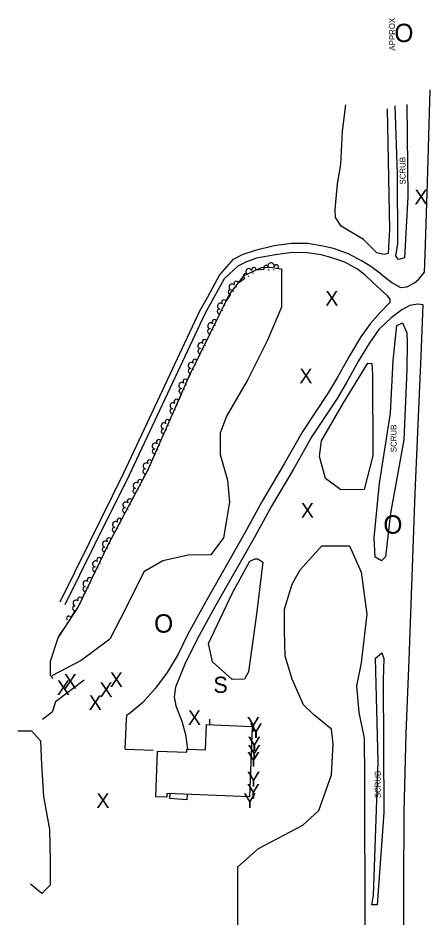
# Model space of a CAD drawing. Extents: x 2030130 to 2036320, y 723205 to 762423.
# Drawn here: x 2031015 to 2031295, y 728217 to 728829 of the extents above; entities that cross this region are included whole.
import ezdxf

# ---------------------------------------------------------------- set-up
doc = ezdxf.new("R2010")
doc.units = 0
for name, color, linetype in [('Draft_Station Cardinal Points', 7, 'Continuous'), ('Draft_Station Labels Major', 7, 'Continuous'), ('Draft_Station Tics Major', 7, 'Continuous'), ('Exist Terrain Model Ground Surface', 7, 'Continuous'), ('Old_Level_29', 7, 'Continuous'), ('Old_Level_31', 7, 'Continuous')]:
    doc.layers.add(name, color=color, linetype=linetype)

msp = doc.modelspace()

# ---------------------------------------------------------------- linework, layer by layer
at = {"layer": 'Draft_Station Labels Major'}
for points in [[(2031291.54, 728661.86), (2031292, 728674.58), (2031293.32, 728716.77), (2031294.99, 728780.01)], [(2031261.7, 728654.46), (2031254.76, 728659.61), (2031248.91, 728663.3), (2031239.55, 728668.44), (2031229.33, 728671.9), (2031222.15, 728673.63), (2031211.83, 728675.27), (2031200.72, 728675.32), (2031188.96, 728673.7), (2031176.12, 728670.56), (2031166.89, 728667.6)], [(2031143.73, 728639.12), (2031151.77, 728653.91), (2031161.31, 728664.72), (2031166.89, 728667.6)], [(2031255.55, 728649.26), (2031250.62, 728653.97), (2031245.76, 728657.97), (2031237.05, 728662.76), (2031227.61, 728665.95), (2031220.94, 728667.56), (2031211.33, 728669.08), (2031201.13, 728669.13), (2031189.92, 728667.59), (2031176.82, 728665.29), (2031168.95, 728662.37)], [(2031146.74, 728636.26), (2031155.08, 728651.6), (2031164.51, 728660.12), (2031168.95, 728662.37)], [(2031291.3, 728655.95), (2031291.54, 728661.86)], [(2031261.7, 728654.46), (2031269.11, 728648.91), (2031274.96, 728645.5), (2031279.3, 728645.89), (2031284.35, 728648.54), (2031287.39, 728651.19), (2031291.3, 728655.95)], [(2031254.32, 728620.8), (2031261.16, 728628.45), (2031267.82, 728635.5), (2031267.81, 728637.47), (2031266.14, 728639.67), (2031261.61, 728643.81), (2031255.55, 728649.26)], [(2031043.24, 728431.51), (2031063.19, 728471.86), (2031086.67, 728519.32), (2031116.29, 728582.59), (2031138.48, 728629.47), (2031143.73, 728639.12)], [(2031046.84, 728429.73), (2031066.79, 728470.08), (2031090.29, 728517.58), (2031119.92, 728580.88), (2031142.06, 728627.65), (2031146.74, 728636.26)], [(2031290.42, 728633.68), (2031286.76, 728633.97), (2031281.2, 728633.19), (2031275.71, 728630.17), (2031268.59, 728624.7), (2031260.24, 728616.81), (2031253.85, 728607.85), (2031246.33, 728595.43), (2031238, 728580.42), (2031231.78, 728569.97), (2031214.62, 728543.94), (2031202, 728521.78), (2031187.04, 728496.59), (2031175.1, 728474.55), (2031148.41, 728427.74), (2031136.55, 728406.14), (2031128.19, 728389.04), (2031121.74, 728373.49), (2031120.95, 728366.74), (2031122.14, 728360.61), (2031126.12, 728350.27), (2031128.59, 728341.25), (2031129.96, 728331.23)], [(2031282.52, 728442.43), (2031284.84, 728505.36), (2031289.05, 728598.88), (2031290.42, 728633.68)], [(2031254.32, 728620.8), (2031247.88, 728611.78), (2031240.15, 728599.01), (2031231.81, 728583.97), (2031225.73, 728573.76), (2031208.53, 728547.68), (2031195.83, 728525.37), (2031180.83, 728500.12), (2031168.86, 728478.02), (2031142.18, 728431.23), (2031130.21, 728409.43), (2031123.54, 728395.79)], [(2031274.1, 727850.02), (2031274.7, 727877.12), (2031274.54, 727929.23), (2031274.69, 727980.31), (2031275.85, 728031.88), (2031275.79, 728083.45), (2031276.57, 728134.69), (2031276.91, 728185.69), (2031277.1, 728237.55), (2031277.45, 728288.61), (2031278.77, 728342.05), (2031280.83, 728391.92), (2031282.52, 728442.43)], [(2031123.54, 728395.79), (2031116.23, 728383.47), (2031108.1, 728372.76), (2031099.65, 728362.9), (2031091.34, 728356.21), (2031088.5, 728354.1), (2031088.25, 728351.72), (2031087.79, 728340.98), (2031087.23, 728331.39), (2031087.99, 728331.27), (2031106.55, 728330.64)]]:
    msp.add_lwpolyline(points, dxfattribs=at)
at = {"layer": 'Draft_Station Tics Major'}
for p, q in [((2031174.41, 728655.08), (2031174.82, 728655.38)), ((2031176.99, 728657.55), (2031181.98, 728657.84)), ((2031184.96, 728657.51), (2031185.46, 728657.54)), ((2031188.45, 728657.71), (2031188.95, 728657.74)), ((2031191.86, 728658.41), (2031193.89, 728658.12)), ((2031164.82, 728648.82), (2031168.88, 728651.73)), ((2031171.57, 728653.04), (2031171.98, 728653.34)), ((2031161.3, 728642.69), (2031161.58, 728643.1)), ((2031163.25, 728645.59), (2031163.53, 728646.01)), ((2031156.44, 728636.38), (2031159.23, 728640.52)), ((2031155.32, 728632.97), (2031155.54, 728633.42)), ((2031149.81, 728622.92), (2031152.02, 728627.4)), ((2031153.77, 728629.83), (2031154, 728630.28)), ((2031148.69, 728619.51), (2031148.92, 728619.96)), ((2031143.19, 728609.46), (2031145.4, 728613.95)), ((2031147.15, 728616.37), (2031147.37, 728616.82)), ((2031142.07, 728606.06), (2031142.29, 728606.5)), ((2031279.44, 728607.99), (2031279.14, 728589.56)), ((2031136.56, 728596), (2031138.77, 728600.49)), ((2031140.52, 728602.92), (2031140.74, 728603.36)), ((2031133.96, 728589.43), (2031134.17, 728589.88)), ((2031135.47, 728592.59), (2031135.69, 728593.04)), ((2031130.06, 728582.49), (2031132.23, 728586.99)), ((2031127.68, 728575.84), (2031127.88, 728576.29)), ((2031129.09, 728579.04), (2031129.29, 728579.5)), ((2031124.01, 728568.76), (2031126.03, 728573.34)), ((2031123.04, 728565.32), (2031123.24, 728565.77)), ((2031117.97, 728555.04), (2031119.98, 728559.61)), ((2031121.63, 728562.11), (2031121.83, 728562.57)), ((2031116.99, 728551.59), (2031117.2, 728552.05)), ((2031111.92, 728541.32), (2031113.94, 728545.89)), ((2031115.58, 728548.39), (2031115.78, 728548.85)), ((2031219.87, 728530.42), (2031221.06, 728541.14)), ((2031109.54, 728534.66), (2031109.74, 728535.12)), ((2031110.95, 728537.87), (2031111.15, 728538.33)), ((2031105.87, 728527.59), (2031107.89, 728532.17)), ((2031103.22, 728521.05), (2031103.44, 728521.5)), ((2031104.76, 728524.19), (2031104.98, 728524.64)), ((2031099.27, 728514.13), (2031101.47, 728518.62)), ((2031096.41, 728507.69), (2031096.64, 728508.13)), ((2031098.05, 728510.78), (2031098.29, 728511.22)), ((2031092.24, 728500.9), (2031094.58, 728505.32)), ((2031091.02, 728497.55), (2031091.26, 728497.99)), ((2031085.21, 728487.67), (2031087.55, 728492.08)), ((2031089.38, 728494.45), (2031089.61, 728494.9)), ((2031083.99, 728484.31), (2031084.22, 728484.75)), ((2031078.18, 728474.44), (2031080.52, 728478.85)), ((2031082.35, 728481.22), (2031082.58, 728481.66)), ((2031077.04, 728471.04), (2031077.27, 728471.48)), ((2031071.5, 728461.01), (2031073.72, 728465.48)), ((2031075.48, 728467.9), (2031075.71, 728468.35)), ((2031177.82, 728460.69), (2031181.13, 728458.54)), ((2031068.87, 728454.44), (2031069.09, 728454.89)), ((2031070.4, 728457.59), (2031070.62, 728458.04)), ((2031064.96, 728447.51), (2031067.14, 728452.01)), ((2031062.34, 728440.94), (2031062.55, 728441.39)), ((2031063.86, 728444.09), (2031064.08, 728444.54)), ((2031058.42, 728434.01), (2031060.6, 728438.51)), ((2031057.09, 728430.68), (2031057.34, 728431.11)), ((2031050.96, 728420.99), (2031053.45, 728425.33)), ((2031055.35, 728427.64), (2031055.6, 728428.08)), ((2031042.77, 728408.42), (2031045.5, 728412.61)), ((2031263.46, 728393.02), (2031263.12, 728378.4))]:
    msp.add_line(p, q, dxfattribs=at)
for points in [[(2031265.86, 728767.06), (2031267.36, 728684.93), (2031266.52, 728668.59), (2031263.89, 728667.98), (2031258.9, 728668.97), (2031249.65, 728678.15), (2031234.52, 728687.16), (2031230.61, 728692.95), (2031230.56, 728698.51), (2031232.05, 728716.08), (2031234.42, 728729.19), (2031235.36, 728751.78), (2031237.64, 728769.72)], [(2031279.22, 728770.03), (2031279.86, 728707.42), (2031277.52, 728665.68), (2031273.51, 728664.42), (2031271.68, 728666.85), (2031273.03, 728675.43), (2031272.97, 728722.8), (2031271.22, 728769.1)], [(2031038.67, 728379.29), (2031036.87, 728381.42), (2031036.81, 728391.05), (2031041.88, 728407.05), (2031055.48, 728427.93), (2031076.21, 728470.73), (2031103.21, 728521.54), (2031131.38, 728585.49), (2031158.44, 728640.44), (2031168.44, 728653.57), (2031180.29, 728659.08), (2031186.13, 728659.22), (2031193.87, 728658.13)], [(2031193.87, 728658.13), (2031194.02, 728655.51), (2031193.93, 728632.11), (2031184.44, 728609.51), (2031171.04, 728582.72), (2031156.47, 728557.75), (2031152.13, 728546.35), (2031152.2, 728531.75), (2031157.21, 728514.38), (2031158.66, 728499.26), (2031154.54, 728475.08), (2031145.81, 728463.45), (2031130.37, 728463.36), (2031113.15, 728459.47), (2031100.28, 728451.9), (2031087.72, 728426.81), (2031077.08, 728406.08), (2031057.52, 728391.48), (2031037.75, 728381.03)], [(2031279.14, 728589.56), (2031277.23, 728541.77), (2031268, 728491.9), (2031264.78, 728462.06), (2031261.94, 728459.45), (2031257.68, 728461.94), (2031256.89, 728474.95), (2031260.68, 728512.19), (2031268, 728559.8), (2031269.87, 728595.85), (2031272.44, 728619.57), (2031276.23, 728621.33), (2031279.27, 728614.64), (2031279.44, 728607.99)], [(2031221.06, 728541.14), (2031236.12, 728566.86), (2031252.6, 728594), (2031255.45, 728593.64), (2031255.83, 728586.42), (2031256.13, 728530.95), (2031250.18, 728508.02), (2031234.3, 728507.7), (2031223.94, 728515.5), (2031219.87, 728530.42)], [(2031206.59, 728453.19), (2031221.28, 728469.6), (2031240.31, 728469.71), (2031248.08, 728451.73), (2031251.95, 728423.17), (2031248.15, 728389.88), (2031244.91, 728374.27), (2031246.53, 728356.25), (2031250.16, 728338.75), (2031250.31, 728311.6), (2031250.46, 728283.61), (2031250.72, 728235.61), (2031250.63, 728202.34), (2031250.44, 728175.37)], [(2031181.13, 728458.54), (2031177.04, 728423.19), (2031171.48, 728383.93), (2031168.86, 728378.85), (2031160.4, 728378.64), (2031146.98, 728390.71), (2031144.38, 728403.04), (2031160.63, 728437.7), (2031172.42, 728459.21), (2031176, 728460.68), (2031177.82, 728460.69)], [(2031160.08, 728174.16), (2031164.33, 728202.74), (2031164.15, 728251.15), (2031178.23, 728263.68), (2031208.49, 728279.44), (2031219.3, 728289.44), (2031228.01, 728313.69), (2031229.01, 728334.8), (2031227.98, 728344.93), (2031215.6, 728354.73), (2031208.94, 728361.5), (2031201.3, 728378.98), (2031196.47, 728394.5), (2031196.03, 728411.67), (2031195.95, 728426.61), (2031201.27, 728443.63), (2031206.59, 728453.19)], [(2031263.12, 728378.4), (2031263.6, 728287.87), (2031259, 728225.37), (2031255.36, 728225.35), (2031256.57, 728231.6), (2031259.67, 728322.65), (2031257.95, 728393.18), (2031262.15, 728396.71), (2031263.46, 728393.02)], [(2031014.64, 728343.69), (2031023.91, 728343.76), (2031030.07, 728336.85), (2031030.66, 728320.67), (2031031.91, 728299), (2031036.15, 728276.53), (2031036.5, 728255.26), (2031036.59, 728238.57), (2031030.81, 728232.95), (2031023.07, 728239.45)]]:
    msp.add_lwpolyline(points, dxfattribs=at)
for centre, radius, start, end in [((2031186.81, 728660.14), 2.06, 349.27858, 197.35106), ((2031169.47, 728653.4), 1.58, 54.09311, 254.88968), ((2031171.73, 728656.25), 2.06, 21.62191, 229.6944), ((2031175.16, 728657.48), 1.58, 356.42664, 197.22321), ((2031183.37, 728658.93), 1.58, 21.74977, 222.54634), ((2031190.36, 728659.34), 1.58, 324.0833, 164.87987), ((2031163.11, 728648.1), 1.58, 16.80597, 217.60254), ((2031159.2, 728642.29), 1.58, 74.47244, 275.26901), ((2031160.33, 728645.75), 2.06, 42.00125, 250.07374), ((2031154.84, 728635.43), 1.58, 24.5543, 225.35087), ((2031151.75, 728629.15), 1.58, 82.22077, 283.01734), ((2031152.4, 728632.73), 2.06, 49.74957, 257.82206), ((2031145.78, 728619.28), 2.06, 49.74957, 257.82206), ((2031148.22, 728621.98), 1.58, 24.5543, 225.35087), ((2031145.13, 728615.7), 1.58, 82.22077, 283.01734), ((2031139.15, 728605.82), 2.06, 49.74957, 257.82206), ((2031141.59, 728608.52), 1.58, 24.5543, 225.35087), ((2031138.5, 728602.24), 1.58, 82.22077, 283.01734), ((2031132.56, 728592.33), 2.06, 50.28136, 258.35384), ((2031134.98, 728595.05), 1.58, 25.08608, 225.88265), ((2031131.94, 728588.74), 1.58, 82.75255, 283.54912), ((2031128.51, 728581.48), 1.58, 26.98715, 227.78372), ((2031125.69, 728575.07), 1.58, 84.65362, 285.45019), ((2031126.18, 728578.68), 2.06, 52.18243, 260.25491), ((2031122.46, 728567.76), 1.58, 26.98715, 227.78372), ((2031120.14, 728564.96), 2.06, 52.18243, 260.25491), ((2031119.64, 728561.35), 1.58, 84.65362, 285.45019), ((2031114.09, 728551.23), 2.06, 52.18243, 260.25491), ((2031116.41, 728554.03), 1.58, 26.98715, 227.78372), ((2031113.59, 728547.63), 1.58, 84.65362, 285.45019), ((2031108.04, 728537.51), 2.06, 52.18243, 260.25491), ((2031110.37, 728540.31), 1.58, 26.98715, 227.78372), ((2031107.54, 728533.9), 1.58, 84.65362, 285.45019), ((2031104.28, 728526.66), 1.58, 24.63567, 225.43224), ((2031101.2, 728520.37), 1.58, 82.30214, 283.09871), ((2031101.84, 728523.95), 2.06, 49.83095, 257.90344), ((2031097.65, 728513.25), 1.58, 22.78352, 223.58009), ((2031094.37, 728507.07), 1.58, 80.44999, 281.24656), ((2031095.13, 728510.63), 2.06, 47.97879, 256.05128), ((2031088.1, 728497.4), 2.06, 47.97879, 256.05128), ((2031090.62, 728500.02), 1.58, 22.78352, 223.58009), ((2031087.34, 728493.84), 1.58, 80.44999, 281.24656), ((2031081.06, 728484.17), 2.06, 47.97879, 256.05128), ((2031083.59, 728486.79), 1.58, 22.78352, 223.58009), ((2031080.31, 728480.61), 1.58, 80.44999, 281.24656), ((2031074.12, 728470.81), 2.06, 49.52292, 257.59541), ((2031076.58, 728473.5), 1.58, 24.32765, 225.12422), ((2031073.46, 728467.23), 1.58, 81.99412, 282.79069), ((2031067.48, 728457.34), 2.06, 50.12268, 258.19517), ((2031069.91, 728460.05), 1.58, 24.92741, 225.72398), ((2031066.86, 728453.75), 1.58, 82.59388, 283.39045), ((2031063.37, 728446.55), 1.58, 24.92741, 225.72398), ((2031060.32, 728440.25), 1.58, 82.59388, 283.39045), ((2031060.94, 728443.84), 2.06, 50.12268, 258.19517), ((2031056.77, 728433.17), 1.58, 20.94473, 221.7413), ((2031053.29, 728427.09), 1.58, 78.6112, 279.40777), ((2031054.16, 728430.63), 2.06, 46.14001, 254.21249), ((2031049.26, 728420.25), 1.58, 17.69353, 218.4901)]:
    msp.add_arc(centre, radius, start, end, dxfattribs=at)
at = {"layer": 'Exist Terrain Model Ground Surface'}
msp.add_line((2031145.11, 728348), (2031145.2, 728351.74), dxfattribs=at)
for points in [[(2031059.76, 728378.11), (2031040.23, 728363.35), (2031037.94, 728356.49), (2031031.34, 728351.47)], [(2031129.68, 728300.51), (2031129.5, 728296.78), (2031117.91, 728297.56), (2031118.11, 728300.96)]]:
    msp.add_lwpolyline(points, dxfattribs=at)
msp.add_lwpolyline([(2031172.1, 728298.83), (2031115.97, 728301.05), (2031115.87, 728298.5), (2031108.37, 728298.8), (2031109.6, 728329.87), (2031129.42, 728329.08), (2031129.51, 728331.25), (2031142.21, 728330.75), (2031142.9, 728347.99), (2031174, 728346.76)], close=True, dxfattribs=at)

# ---------------------------------------------------------------- texts
at = {"layer": 'Draft_Station Cardinal Points'}
for p in [(2031270.71, 728812.43), (2031263.22, 728477.88), (2031107.24, 728410.53)]:
    msp.add_text('O', height=12.5, dxfattribs=at).set_placement(p)
at = {"layer": 'Draft_Station Tics Major'}
for s, p in [('X', (2031284.42, 728702.03)), ('X', (2031223.73, 728633.03)), ('X', (2031206.12, 728580.23)), ('X', (2031207.13, 728488.71)), ('X', (2031045.78, 728372.33)), ('X', (2031077.09, 728373.57)), ('X', (2031041.07, 728368.08)), ('X', (2031070.15, 728366.66)), ('X', (2031062.77, 728357.95)), ('X', (2031130.24, 728347.71)), ('Y', (2031170.33, 728343.23)), ('Y', (2031172.12, 728338.86)), ('Y', (2031170.95, 728329.74)), ('Y', (2031170.89, 728324.02)), ('Y', (2031170.43, 728319.41)), ('Y', (2031170.49, 728305.81)), ('Y', (2031170.32, 728297.63)), ('X', (2031068.01, 728291.27)), ('Y', (2031167.9, 728291.23))]:
    msp.add_text(s, height=10, dxfattribs=at).set_placement(p)
at = {"layer": 'Exist Terrain Model Ground Surface'}
msp.add_text('S', height=11, dxfattribs=at).set_placement((2031147.6, 728369.56))
at = {"layer": 'Old_Level_29'}
msp.add_text('APPROX', height=4, rotation=90.51851, dxfattribs=at).set_placement((2031271.3, 728806.66))
at = {"layer": 'Old_Level_31'}
for rotation, p in [(90.51674, (2031278.43, 728715.53)), (90.30611, (2031272.24, 728533.35)), (90.31644, (2031261.44, 728297.83))]:
    msp.add_text('SCRUB', height=4, rotation=rotation, dxfattribs=at).set_placement(p)

doc.saveas('drawing.dxf')
